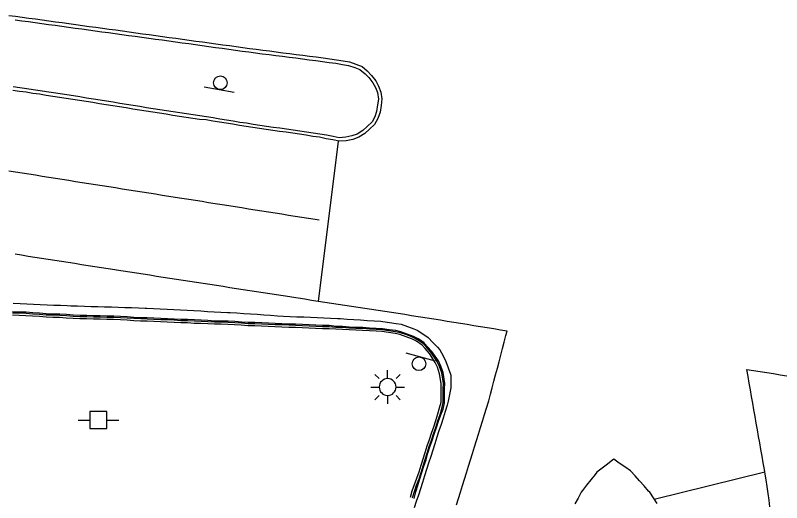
# Model space of a CAD drawing. Extents: x 1901471 to 1963503, y 756461 to 799997.
# Drawn here: x 1941362.5 to 1941476.1, y 780322.7 to 780394.9 of the extents above; entities that cross this region are included whole.
import ezdxf

# ---------------------------------------------------------------- set-up
doc = ezdxf.new("R2010")
doc.units = 0
for name, color, linetype in [('Default', 7, 'Continuous'), ('RD_EX_Bldg', 7, 'Continuous'), ('RD_EX_BldgApp', 7, 'Continuous'), ('RD_EX_Conc', 7, 'Continuous'), ('RD_EX_Road', 7, 'Continuous'), ('RD_EX_UT', 7, 'Continuous')]:
    doc.layers.add(name, color=color, linetype=linetype)

# ---------------------------------------------------------------- blocks, each defined once
blk = doc.blocks.new('TSP')
at = {"layer": 'Default'}
for points in [[(0, 0.0635), (0, 0.127)], [(-0.0635, 0.0635), (-0.09525, 0.09525)], [(0.0635, 0.0635), (0.09525, 0.09525)], [(-0.127, 0), (-0.0635, 0)], [(0.0635, 0), (0.127, 0)], [(-0.0635, -0.0635), (-0.09525, -0.09525)], [(0, -0.0635), (0, -0.127)], [(0.0635, -0.0635), (0.09525, -0.09525)]]:
    blk.add_lwpolyline(points, dxfattribs=at)
for start, end in [(0, 180), (180, 0)]:
    blk.add_arc((0, 0), 0.0635, start, end, dxfattribs=at)
blk = doc.blocks.new('PP')
at = {"layer": 'RD_EX_UT'}
for p, q in [((2.49, 2.51), (-2.51, 2.51)), ((-2.51, 2.51), (-2.51, -2.49)), ((2.49, -2.49), (2.49, 2.51)), ((-5.94, -0.05), (-2.47, -0.05)), ((2.42, -0.05), (6.06, -0.05)), ((-2.51, -2.49), (2.49, -2.49))]:
    blk.add_line(p, q, dxfattribs=at)
blk = doc.blocks.new('SIGN')
at = {"layer": 'RD_EX_BldgApp'}
blk.add_line((-4.52, -2.02), (4.48, -2.02), dxfattribs=at)
blk.add_circle((0, 0), 2, dxfattribs=at)

msp = doc.modelspace()

# ---------------------------------------------------------------- linework, layer by layer
at = {"layer": 'RD_EX_Conc'}
for points in [[(1941362.47, 780394.21), (1941363.46, 780394.08), (1941364.45, 780393.94), (1941365.44, 780393.8), (1941366.44, 780393.67), (1941367.43, 780393.53), (1941368.42, 780393.4), (1941369.41, 780393.26), (1941370.4, 780393.12), (1941371.39, 780392.99), (1941372.38, 780392.85), (1941373.37, 780392.72), (1941374.36, 780392.58), (1941375.35, 780392.45), (1941376.34, 780392.31), (1941377.33, 780392.17), (1941378.32, 780392.04), (1941379.31, 780391.9), (1941380.3, 780391.77), (1941381.29, 780391.63), (1941382.28, 780391.49), (1941383.27, 780391.36), (1941384.26, 780391.22), (1941385.25, 780391.08), (1941386.24, 780390.95), (1941387.23, 780390.81), (1941388.22, 780390.68), (1941389.21, 780390.54), (1941390.2, 780390.4), (1941391.19, 780390.27), (1941392.18, 780390.13), (1941393.17, 780389.99), (1941394.16, 780389.86), (1941395.15, 780389.72), (1941396.15, 780389.58), (1941397.14, 780389.45), (1941398.13, 780389.32), (1941399.12, 780389.19), (1941400.12, 780389.06), (1941401.11, 780388.94), (1941402.1, 780388.81), (1941403.09, 780388.68), (1941404.08, 780388.55), (1941405.07, 780388.43), (1941406.07, 780388.3), (1941407.06, 780388.17), (1941408.04, 780388.04), (1941409.03, 780387.9), (1941410.02, 780387.76), (1941411.01, 780387.61), (1941411.89, 780387.46), (1941412.84, 780387.13), (1941413.6, 780386.84), (1941414.36, 780386.21), (1941414.36, 780386.21), (1941414.91, 780385.64), (1941415.52, 780384.85), (1941415.88, 780384.16), (1941416.18, 780383.42), (1941416.34, 780382.43), (1941416.22, 780381.63), (1941416.07, 780380.64), (1941415.79, 780379.85), (1941415.39, 780379.11), (1941414.67, 780378.42), (1941414.03, 780377.81), (1941413.17, 780377.29), (1941412.41, 780377.01), (1941411.49, 780376.82), (1941410.5, 780376.74), (1941409.65, 780376.94), (1941408.66, 780377.13), (1941407.67, 780377.27), (1941406.68, 780377.4), (1941405.69, 780377.55), (1941404.7, 780377.71), (1941403.72, 780377.86), (1941402.73, 780378.01), (1941401.73, 780378.14), (1941400.74, 780378.27), (1941399.75, 780378.4), (1941398.76, 780378.55), (1941397.78, 780378.71), (1941396.79, 780378.88), (1941395.8, 780379), (1941394.82, 780379.2), (1941393.83, 780379.35), (1941392.84, 780379.51), (1941391.85, 780379.67), (1941390.87, 780379.84), (1941389.88, 780379.97), (1941388.89, 780380.12), (1941387.9, 780380.27), (1941386.91, 780380.43), (1941385.92, 780380.58), (1941384.94, 780380.73), (1941383.95, 780380.88), (1941382.96, 780381.03), (1941381.98, 780381.19), (1941380.99, 780381.35), (1941380, 780381.51), (1941379.01, 780381.67), (1941378.03, 780381.83), (1941377.04, 780381.99), (1941376.05, 780382.15), (1941375.07, 780382.31), (1941374.08, 780382.46), (1941373.09, 780382.62), (1941372.1, 780382.78), (1941371.12, 780382.94), (1941370.13, 780383.09), (1941369.14, 780383.24), (1941368.15, 780383.38), (1941367.16, 780383.54), (1941366.18, 780383.7), (1941365.18, 780383.84), (1941364.2, 780384), (1941363.2, 780384.13), (1941362.21, 780384.27)], [(1941421.61, 780323.31), (1941421.88, 780324.28), (1941422.19, 780325.23), (1941422.45, 780326.19), (1941422.79, 780327.14), (1941423.09, 780328.09), (1941423.39, 780329.04), (1941423.68, 780330), (1941423.97, 780330.96), (1941424.3, 780331.9), (1941424.62, 780332.85), (1941424.94, 780333.8), (1941425.26, 780334.74), (1941425.58, 780335.69), (1941425.92, 780336.55), (1941426.15, 780337.48), (1941426.15, 780339.52), (1941426.18, 780340.33), (1941425.91, 780341.97), (1941425.6, 780342.92), (1941425.25, 780343.71), (1941424.23, 780345.09), (1941423.56, 780345.82), (1941423.05, 780346.39), (1941422.21, 780346.94), (1941421.54, 780347.31), (1941420.6, 780347.66), (1941419.67, 780348.01), (1941418.9, 780348.16), (1941417.91, 780348.3), (1941416.92, 780348.45), (1941416.02, 780348.49), (1941415.02, 780348.54), (1941414.02, 780348.61), (1941413.02, 780348.63), (1941412.02, 780348.69), (1941411.02, 780348.76), (1941410.05, 780348.8), (1941409.05, 780348.91), (1941408.05, 780348.93), (1941407.05, 780348.98), (1941406.06, 780349.02), (1941405.06, 780349.06), (1941404.06, 780349.1), (1941403.06, 780349.14), (1941402.03, 780349.19), (1941401.04, 780349.22), (1941400.04, 780349.26), (1941399.04, 780349.32), (1941398.04, 780349.37), (1941397.04, 780349.38), (1941396.04, 780349.44), (1941395.04, 780349.5), (1941394.06, 780349.56), (1941393.06, 780349.59), (1941392.06, 780349.59), (1941391.06, 780349.65), (1941390.06, 780349.69), (1941389.06, 780349.74), (1941388.06, 780349.79), (1941387.06, 780349.83), (1941387.06, 780349.83), (1941386.07, 780349.87), (1941385.07, 780349.93), (1941384.07, 780349.94), (1941383.07, 780349.99), (1941382.07, 780350.05), (1941381.1, 780350.08), (1941380.1, 780350.13), (1941379.1, 780350.21), (1941378.11, 780350.26), (1941377.11, 780350.29), (1941376.11, 780350.31), (1941375.11, 780350.34), (1941374.11, 780350.37), (1941373.11, 780350.39), (1941372.11, 780350.42), (1941371.11, 780350.47), (1941370.1, 780350.53), (1941369.1, 780350.58), (1941368.1, 780350.62), (1941367.1, 780350.64), (1941366.1, 780350.73), (1941365.1, 780350.81), (1941364.11, 780350.88), (1941363.11, 780350.92), (1941362.11, 780350.93)], [(1941421.08, 780323.48), (1941421.36, 780324.44), (1941421.66, 780325.39), (1941422.04, 780326.32), (1941422.38, 780327.26), (1941422.68, 780328.22), (1941422.97, 780329.17), (1941423.27, 780330.13), (1941423.56, 780331.08), (1941423.89, 780332.03), (1941424.2, 780332.98), (1941424.53, 780333.92), (1941424.85, 780334.87), (1941425.16, 780335.82), (1941425.4, 780336.72), (1941425.62, 780337.59), (1941425.62, 780339.63), (1941425.63, 780340.33), (1941425.39, 780341.78), (1941425.08, 780342.73), (1941424.77, 780343.46), (1941423.92, 780344.79), (1941423.25, 780345.53), (1941422.82, 780346.03), (1941421.98, 780346.59), (1941421.39, 780346.91), (1941420.46, 780347.26), (1941419.52, 780347.61), (1941418.84, 780347.74), (1941417.85, 780347.88), (1941416.86, 780348.03), (1941415.99, 780348.06), (1941414.99, 780348.12), (1941413.99, 780348.19), (1941412.99, 780348.21), (1941411.99, 780348.27), (1941411, 780348.34), (1941410.03, 780348.38), (1941409.03, 780348.42), (1941408.03, 780348.44), (1941407.03, 780348.49), (1941406.03, 780348.53), (1941405.03, 780348.57), (1941404.03, 780348.61), (1941403.04, 780348.65), (1941402, 780348.69), (1941401, 780348.73), (1941400, 780348.77), (1941399.01, 780348.83), (1941398.01, 780348.87), (1941397, 780348.89), (1941396.01, 780348.95), (1941395.01, 780349.01), (1941394.03, 780349.07), (1941393.03, 780349.1), (1941392.03, 780349.1), (1941391.03, 780349.15), (1941390.03, 780349.2), (1941389.04, 780349.24), (1941388.04, 780349.3), (1941387.04, 780349.34), (1941387.04, 780349.34), (1941386.04, 780349.38), (1941385.04, 780349.43), (1941384.04, 780349.45), (1941383.04, 780349.5), (1941382.04, 780349.56), (1941381.09, 780349.59), (1941380.09, 780349.63), (1941379.09, 780349.72), (1941378.09, 780349.77), (1941377.09, 780349.8), (1941376.09, 780349.81), (1941375.09, 780349.85), (1941374.09, 780349.88), (1941373.09, 780349.89), (1941372.09, 780349.92), (1941371.09, 780349.98), (1941370.07, 780350.03), (1941369.08, 780350.09), (1941368.08, 780350.13), (1941367.08, 780350.14), (1941366.08, 780350.24), (1941365.08, 780350.32), (1941364.08, 780350.38), (1941363.09, 780350.43), (1941362.09, 780350.44)], [(1941421.4, 780323.38), (1941421.68, 780324.34), (1941421.98, 780325.29), (1941422.35, 780326.23), (1941422.69, 780327.17), (1941422.99, 780328.12), (1941423.28, 780329.08), (1941423.58, 780330.03), (1941423.87, 780330.99), (1941424.2, 780331.93), (1941424.51, 780332.88), (1941424.84, 780333.83), (1941425.16, 780334.78), (1941425.47, 780335.72), (1941425.71, 780336.62), (1941425.94, 780337.52), (1941425.94, 780339.56), (1941425.96, 780340.33), (1941425.71, 780341.9), (1941425.39, 780342.85), (1941425.06, 780343.61), (1941424.12, 780344.98), (1941423.44, 780345.72), (1941422.96, 780346.26), (1941422.13, 780346.81), (1941421.49, 780347.17), (1941420.55, 780347.52), (1941419.61, 780347.86), (1941418.88, 780348.01), (1941417.89, 780348.14), (1941416.9, 780348.29), (1941416.01, 780348.33), (1941415.01, 780348.39), (1941414.01, 780348.46), (1941413.01, 780348.48), (1941412.01, 780348.54), (1941411.01, 780348.61), (1941410.04, 780348.65), (1941409.04, 780348.72), (1941408.04, 780348.75), (1941407.05, 780348.79), (1941406.05, 780348.84), (1941405.05, 780348.87), (1941404.05, 780348.91), (1941403.05, 780348.96), (1941402.02, 780349), (1941401.02, 780349.03), (1941400.02, 780349.08), (1941399.03, 780349.14), (1941398.03, 780349.18), (1941397.02, 780349.19), (1941396.03, 780349.26), (1941395.03, 780349.32), (1941394.05, 780349.38), (1941393.05, 780349.41), (1941392.05, 780349.41), (1941391.05, 780349.46), (1941390.05, 780349.5), (1941389.05, 780349.55), (1941388.05, 780349.6), (1941387.05, 780349.64), (1941387.05, 780349.64), (1941386.06, 780349.69), (1941385.06, 780349.74), (1941384.06, 780349.75), (1941383.06, 780349.81), (1941382.06, 780349.86), (1941381.1, 780349.89), (1941380.1, 780349.94), (1941379.1, 780350.03), (1941378.1, 780350.07), (1941377.1, 780350.1), (1941376.1, 780350.12), (1941375.1, 780350.15), (1941374.1, 780350.18), (1941373.1, 780350.2), (1941372.1, 780350.23), (1941371.1, 780350.28), (1941370.09, 780350.34), (1941369.09, 780350.4), (1941368.09, 780350.44), (1941367.09, 780350.45), (1941366.09, 780350.54), (1941365.1, 780350.62), (1941364.1, 780350.69), (1941363.1, 780350.73), (1941362.1, 780350.74)]]:
    msp.add_lwpolyline(points, dxfattribs=at)
at = {"layer": 'RD_EX_Road'}
for points in [[(1941361.55, 780394.87), (1941362.55, 780394.74), (1941363.54, 780394.6), (1941364.53, 780394.47), (1941365.52, 780394.33), (1941366.51, 780394.19), (1941367.5, 780394.06), (1941368.49, 780393.92), (1941369.48, 780393.79), (1941370.47, 780393.65), (1941371.46, 780393.51), (1941372.45, 780393.38), (1941373.44, 780393.24), (1941374.43, 780393.11), (1941375.42, 780392.97), (1941376.41, 780392.83), (1941377.4, 780392.7), (1941378.39, 780392.56), (1941379.38, 780392.43), (1941380.37, 780392.29), (1941381.36, 780392.15), (1941382.35, 780392.02), (1941383.34, 780391.88), (1941384.33, 780391.75), (1941385.32, 780391.61), (1941386.31, 780391.47), (1941387.3, 780391.34), (1941388.29, 780391.2), (1941389.28, 780391.06), (1941390.27, 780390.93), (1941391.27, 780390.79), (1941392.26, 780390.65), (1941393.25, 780390.52), (1941394.24, 780390.38), (1941395.23, 780390.25), (1941396.22, 780390.11), (1941397.21, 780389.97), (1941398.2, 780389.85), (1941399.19, 780389.72), (1941400.18, 780389.59), (1941401.18, 780389.46), (1941402.17, 780389.34), (1941403.16, 780389.21), (1941404.15, 780389.08), (1941405.14, 780388.95), (1941406.13, 780388.82), (1941407.13, 780388.7), (1941408.12, 780388.57), (1941409.11, 780388.42), (1941410.1, 780388.28), (1941411.09, 780388.14), (1941412.06, 780387.97), (1941413.01, 780387.63), (1941413.91, 780387.27), (1941414.67, 780386.64), (1941415.33, 780385.97), (1941415.94, 780385.18), (1941416.37, 780384.36), (1941416.7, 780383.47), (1941416.86, 780382.48), (1941416.74, 780381.52), (1941416.59, 780380.53), (1941416.25, 780379.6), (1941415.76, 780378.72), (1941415.03, 780378.03), (1941414.3, 780377.35), (1941413.44, 780376.84), (1941412.52, 780376.49), (1941411.54, 780376.29), (1941410.54, 780376.22), (1941409.56, 780376.42), (1941408.58, 780376.6), (1941407.6, 780376.82), (1941406.61, 780376.94), (1941405.62, 780377.1), (1941404.63, 780377.25), (1941403.65, 780377.41), (1941402.66, 780377.56), (1941401.66, 780377.68), (1941400.67, 780377.81), (1941399.68, 780377.95), (1941398.69, 780378.1), (1941397.71, 780378.25), (1941396.72, 780378.42), (1941395.73, 780378.54), (1941394.75, 780378.75), (1941393.76, 780378.9), (1941392.77, 780379.06), (1941391.78, 780379.21), (1941390.8, 780379.38), (1941389.8, 780379.45), (1941388.81, 780379.6), (1941387.82, 780379.75), (1941386.83, 780379.9), (1941385.84, 780380.05), (1941384.85, 780380.21), (1941383.87, 780380.36), (1941382.88, 780380.51), (1941381.89, 780380.67), (1941380.9, 780380.83), (1941379.92, 780380.99), (1941378.93, 780381.15), (1941377.94, 780381.31), (1941376.96, 780381.46), (1941375.97, 780381.62), (1941374.98, 780381.78), (1941373.99, 780381.94), (1941373.01, 780382.1), (1941372.02, 780382.26), (1941371.03, 780382.42), (1941370.04, 780382.57), (1941369.06, 780382.72), (1941368.06, 780382.86), (1941367.08, 780383.01), (1941366.09, 780383.17), (1941365.1, 780383.31), (1941364.11, 780383.47), (1941363.12, 780383.61), (1941362.13, 780383.75)], [(1941410.35, 780376.24), (1941407.41, 780352.5)], [(1941361.54, 780371.84), (1941362.53, 780371.68), (1941363.52, 780371.53), (1941364.5, 780371.37), (1941365.49, 780371.22), (1941366.48, 780371.06), (1941367.47, 780370.9), (1941368.45, 780370.75), (1941369.44, 780370.59), (1941370.43, 780370.44), (1941371.42, 780370.28), (1941372.41, 780370.12), (1941373.39, 780369.97), (1941374.38, 780369.81), (1941375.37, 780369.66), (1941376.36, 780369.5), (1941377.34, 780369.35), (1941378.33, 780369.19), (1941379.32, 780369.03), (1941380.31, 780368.88), (1941381.3, 780368.72), (1941382.28, 780368.57), (1941383.27, 780368.41), (1941384.26, 780368.25), (1941385.25, 780368.1), (1941386.23, 780367.94), (1941387.22, 780367.79), (1941388.21, 780367.63), (1941389.2, 780367.48), (1941390.19, 780367.32), (1941391.17, 780367.16), (1941392.16, 780367.01), (1941393.15, 780366.85), (1941394.14, 780366.7), (1941395.12, 780366.54), (1941396.11, 780366.38), (1941397.1, 780366.23), (1941398.09, 780366.07), (1941399.07, 780365.92), (1941400.06, 780365.76), (1941401.05, 780365.6), (1941402.04, 780365.45), (1941403.03, 780365.29), (1941404.01, 780365.14), (1941405, 780364.98), (1941405.99, 780364.83), (1941406.98, 780364.67), (1941407.54, 780364.58)], [(1941427.93, 780322.34), (1941428.22, 780323.29), (1941428.52, 780324.25), (1941428.52, 780324.25), (1941428.81, 780325.2), (1941429.11, 780326.16), (1941429.4, 780327.12), (1941429.69, 780328.07), (1941429.99, 780329.03), (1941430.28, 780329.98), (1941430.58, 780330.94), (1941430.87, 780331.9), (1941431.16, 780332.85), (1941431.46, 780333.81), (1941431.75, 780334.76), (1941432.05, 780335.72), (1941432.34, 780336.67), (1941432.64, 780337.63), (1941432.68, 780337.77), (1941432.93, 780338.73), (1941433.19, 780339.7), (1941433.45, 780340.67), (1941433.7, 780341.63), (1941433.96, 780342.6), (1941434.21, 780343.56), (1941434.47, 780344.53), (1941434.72, 780345.5), (1941434.98, 780346.46), (1941435.24, 780347.43), (1941435.41, 780348.09), (1941434.42, 780348.25), (1941433.44, 780348.41), (1941432.45, 780348.57), (1941431.46, 780348.73), (1941430.48, 780348.89), (1941429.49, 780349.05), (1941428.5, 780349.21), (1941427.51, 780349.37), (1941426.53, 780349.53), (1941425.54, 780349.69), (1941424.55, 780349.85), (1941423.57, 780350.01), (1941422.58, 780350.17), (1941422.24, 780350.23), (1941421.25, 780350.38), (1941420.27, 780350.53), (1941419.28, 780350.68), (1941418.29, 780350.83), (1941417.3, 780350.99), (1941416.31, 780351.14), (1941415.32, 780351.29), (1941414.34, 780351.44), (1941413.35, 780351.59), (1941412.36, 780351.74), (1941411.37, 780351.9), (1941410.38, 780352.05), (1941409.39, 780352.2), (1941408.4, 780352.35), (1941407.42, 780352.5), (1941406.43, 780352.65), (1941405.44, 780352.81), (1941404.45, 780352.96), (1941403.46, 780353.11), (1941403.21, 780353.15), (1941402.22, 780353.3), (1941401.23, 780353.45), (1941400.24, 780353.61), (1941399.25, 780353.76), (1941399.25, 780353.76), (1941398.26, 780353.91), (1941397.28, 780354.07), (1941396.29, 780354.22), (1941395.3, 780354.37), (1941394.31, 780354.52), (1941393.32, 780354.68), (1941392.33, 780354.83), (1941391.35, 780354.98), (1941390.36, 780355.13), (1941389.37, 780355.29), (1941388.38, 780355.44), (1941387.39, 780355.59), (1941386.4, 780355.75), (1941385.42, 780355.9), (1941384.43, 780356.05), (1941383.44, 780356.2), (1941382.45, 780356.36), (1941381.46, 780356.51), (1941380.48, 780356.66), (1941379.49, 780356.81), (1941378.5, 780356.97), (1941377.51, 780357.12), (1941377.28, 780357.16), (1941376.3, 780357.31), (1941375.31, 780357.47), (1941374.32, 780357.62), (1941373.33, 780357.78), (1941372.34, 780357.93), (1941371.36, 780358.09), (1941370.37, 780358.24), (1941369.38, 780358.4), (1941368.39, 780358.55), (1941367.4, 780358.71), (1941366.42, 780358.86), (1941365.43, 780359.02), (1941364.44, 780359.17), (1941363.45, 780359.33), (1941362.47, 780359.48)], [(1941362.22, 780352.21), (1941363.22, 780352.17), (1941364.22, 780352.13), (1941365.22, 780352.09), (1941366.22, 780352.04), (1941367.22, 780352), (1941368.22, 780351.96), (1941369.22, 780351.92), (1941370.22, 780351.88), (1941370.75, 780351.85), (1941371.75, 780351.82), (1941372.75, 780351.79), (1941373.75, 780351.76), (1941374.75, 780351.73), (1941375.75, 780351.7), (1941376.75, 780351.67), (1941377.75, 780351.64), (1941378.75, 780351.6), (1941379.75, 780351.57), (1941380.75, 780351.54), (1941381.75, 780351.51), (1941382, 780351.5), (1941383, 780351.45), (1941384, 780351.4), (1941385, 780351.34), (1941386, 780351.29), (1941386.99, 780351.24), (1941387.99, 780351.18), (1941388.99, 780351.13), (1941389.99, 780351.08), (1941390.99, 780351.02), (1941391.99, 780350.97), (1941392.99, 780350.92), (1941393.98, 780350.86), (1941394.37, 780350.84), (1941395.37, 780350.78), (1941396.37, 780350.71), (1941397.37, 780350.65), (1941398.37, 780350.58), (1941399.36, 780350.51), (1941400.36, 780350.45), (1941401.36, 780350.38), (1941402.26, 780350.32), (1941403.26, 780350.28), (1941404.26, 780350.23), (1941405.26, 780350.19), (1941406.26, 780350.14), (1941407.26, 780350.1), (1941408.25, 780350.05), (1941409.25, 780350), (1941410.25, 780349.96), (1941410.7, 780349.94), (1941411.69, 780349.87), (1941412.69, 780349.81), (1941413.69, 780349.74), (1941414.69, 780349.68), (1941415.68, 780349.61), (1941416.68, 780349.55), (1941416.99, 780349.53), (1941417.98, 780349.38), (1941418.97, 780349.23), (1941418.97, 780349.23), (1941419.71, 780349.11), (1941420.64, 780348.76), (1941421.58, 780348.41), (1941422.08, 780348.23), (1941422.91, 780347.68), (1941423.71, 780347.16), (1941424.4, 780346.43), (1941425.09, 780345.71), (1941425.46, 780345.32), (1941425.92, 780344.43), (1941426.35, 780343.59), (1941426.69, 780342.65), (1941427.02, 780341.71), (1941427.07, 780341.59), (1941427.07, 780340.59), (1941427.07, 780339.69), (1941426.86, 780338.71), (1941426.66, 780337.73), (1941426.53, 780337.12), (1941426.22, 780336.17), (1941425.92, 780335.21), (1941425.61, 780334.26), (1941425.31, 780333.31), (1941425, 780332.36), (1941424.7, 780331.41), (1941424.39, 780330.45), (1941424.09, 780329.5), (1941423.78, 780328.55), (1941423.48, 780327.6), (1941423.17, 780326.65), (1941422.87, 780325.69), (1941422.56, 780324.74), (1941422.26, 780323.79), (1941421.95, 780322.84), (1941421.65, 780321.89)], [(1941474.37, 780322.08), (1941474.23, 780323.07), (1941474.08, 780324.06), (1941473.94, 780325.05), (1941473.8, 780326.04), (1941473.72, 780326.6), (1941473.54, 780327.58), (1941473.37, 780328.57), (1941473.2, 780329.55), (1941473.03, 780330.54), (1941472.85, 780331.52), (1941472.68, 780332.5), (1941472.51, 780333.49), (1941472.33, 780334.47), (1941472.16, 780335.46), (1941471.99, 780336.44), (1941471.82, 780337.43), (1941471.64, 780338.41), (1941471.47, 780339.4), (1941471.3, 780340.38), (1941471.13, 780341.37), (1941470.94, 780342.43), (1941471.93, 780342.27), (1941472.91, 780342.12), (1941473.9, 780341.96), (1941474.89, 780341.8), (1941475.88, 780341.64), (1941476.86, 780341.49)], [(1941457.65, 780322.56), (1941457.1, 780323.39), (1941456.54, 780324.22), (1941456.38, 780324.4), (1941455.71, 780325.15), (1941455.05, 780325.9), (1941454.39, 780326.65), (1941453.72, 780327.4), (1941452.87, 780327.99), (1941452.04, 780328.55), (1941451.22, 780329.12), (1941451.08, 780329.01), (1941450.29, 780328.4), (1941449.5, 780327.79), (1941448.71, 780327.18), (1941448.44, 780326.84), (1941447.82, 780326.06), (1941447.19, 780325.28), (1941446.57, 780324.5), (1941446.41, 780324.23), (1941445.92, 780323.36), (1941445.43, 780322.49)], [(1941457.21, 780323.21), (1941473.6, 780327.23)]]:
    msp.add_lwpolyline(points, dxfattribs=at)

# ---------------------------------------------------------------- block references
at = {"layer": 'Default', "xscale": 0.5039370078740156, "yscale": 0.5039370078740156}
msp.add_blockref('PP', (1941374.82, 780334.91), dxfattribs=at)
at = {"layer": 'RD_EX_Bldg', "xscale": 0.5039370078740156}
for p, yscale, rotation in [((1941392.91, 780384.88), 0.5039370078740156, -10.381955), ((1941422.34, 780343.26), 0.5039370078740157, 164.714657)]:
    msp.add_blockref('SIGN', p, dxfattribs=dict(at, yscale=yscale, rotation=rotation))
at = {"layer": 'RD_EX_UT', "xscale": 19.68503937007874, "yscale": 19.68503937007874}
msp.add_blockref('TSP', (1941417.7, 780339.81), dxfattribs=at)

doc.saveas('drawing.dxf')
